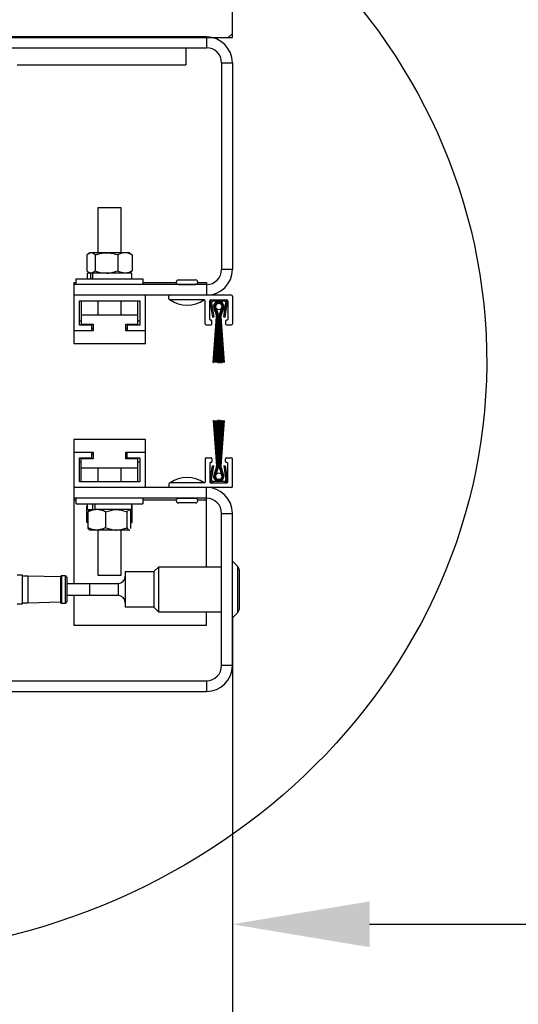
# Model space of a CAD drawing. Header units: inches. Extents: x 170 to 312, y 215 to 248.
# Tile 405 of 557: x 251.283 to 251.624, y 238.45 to 239.123. Entities that reach past the tile are written whole.
import ezdxf

# ---------------------------------------------------------------- set-up
doc = ezdxf.new("R2010")
doc.units = ezdxf.units.IN
doc.header["$LTSCALE"] = 0.25
doc.header["$MEASUREMENT"] = 0
for name, color, linetype in [('ANNOTATIONS', 1, 'Continuous'), ('DETAILS', 4, 'Continuous'), ('STANDARD MOTOR LH', 7, 'Continuous')]:
    doc.layers.add(name, color=color, linetype=linetype)
doc.styles.add('ARIAL', font='arial.ttf', dxfattribs={"height": 0.09375})
doc.dimstyles.new('STANDARD$0', dxfattribs={"dimtxt": 0.09375, "dimasz": 0.09375, "dimexe": 0.03125, "dimexo": 0.046875, "dimgap": 0.09, "dimtad": 0, "dimtih": 1, "dimtoh": 1, "dimdec": 4, "dimzin": 0, "dimdsep": 46, "dimtxsty": 'ARIAL', "dimcen": 0.09, "dimadec": 0, "dimazin": 0, "dimtfac": 1, "dimtdec": 4, "dimtofl": 0, "dimtmove": 0, "dimatfit": 1, "dimfxl": 1, "dimtolj": 1, "dimtzin": 0, "dimarcsym": 0})

# ---------------------------------------------------------------- blocks, each defined once
blk = doc.blocks.new('*D241')
at = {"layer": 'ANNOTATIONS', "color": 0, "lineweight": -2, "transparency": 16777216}
for p, q in [((250.92559, 238.73315), (250.92559, 238.35022)), ((251.42844, 238.71486), (251.42844, 238.35022)), ((251.01934, 238.3971), (251.06718, 238.3971)), ((251.33469, 238.3971), (251.30006, 238.3971))]:
    blk.add_line(p, q, dxfattribs=at)
at = {"layer": 'ANNOTATIONS', "color": 0, "transparency": 16777216}
for points in [[(251.01934, 238.41272), (251.01934, 238.38147), (250.92559, 238.3971)], [(251.33469, 238.41272), (251.33469, 238.38147), (251.42844, 238.3971)]]:
    blk.add_solid(points, dxfattribs=at)
at = {"layer": 'defpoints', "color": 0, "transparency": 16777216}
for p in [(250.92559, 238.78003), (251.42844, 238.76173), (251.42844, 238.3971)]:
    blk.add_point(p, dxfattribs=at)
at = {"layer": 'ANNOTATIONS', "color": 0, "transparency": 16777216, "insert": (251.18362, 238.3971), "char_height": 0.09375, "attachment_point": 5, "style": 'ARIAL'}
blk.add_mtext('\\A1;8"', dxfattribs=at)
blk = doc.blocks.new('*D236')
at = {"layer": 'ANNOTATIONS', "color": 0, "lineweight": -2, "transparency": 16777216}
for p, q in [((251.42844, 238.63474), (251.42845, 238.47362)), ((256.42844, 238.63484), (256.42845, 238.47372)), ((251.5222, 238.50487), (253.31211, 238.50491)), ((256.3347, 238.50497), (254.54478, 238.50493))]:
    blk.add_line(p, q, dxfattribs=at)
at = {"layer": 'ANNOTATIONS', "color": 0, "transparency": 16777216}
for points in [[(251.5222, 238.5205), (251.5222, 238.48925), (251.42845, 238.50487)], [(256.3347, 238.52059), (256.3347, 238.48934), (256.42845, 238.50497)]]:
    blk.add_solid(points, dxfattribs=at)
at = {"layer": 'defpoints', "color": 0, "transparency": 16777216}
for p in [(251.42844, 238.68161), (256.42844, 238.68171), (256.42845, 238.50497)]:
    blk.add_point(p, dxfattribs=at)
at = {"layer": 'ANNOTATIONS', "color": 0, "transparency": 16777216, "insert": (253.92845, 238.50492), "char_height": 0.09375, "attachment_point": 5, "style": 'ARIAL'}
blk.add_mtext('\\A1;OPENING WIDTH', dxfattribs=at)

msp = doc.modelspace()

# ---------------------------------------------------------------- hatches: boundary and pattern name
at = {"layer": 'STANDARD MOTOR LH'}
h = msp.add_hatch(dxfattribs=at)
h.set_pattern_fill('ANSI31', color=256, style=0)
h.set_pattern_definition([(45, (74.98444, -11.93033), (-0.08838835, 0.08838835), [])])
h.paths.add_polyline_path([(251.42844, 239.62629), (250.74094, 239.62629), (250.74094, 239.38909), (250.67684, 239.38909), (250.81891, 239.34219), (250.74094, 239.34219), (250.74094, 239.11067), (251.42844, 239.11067), (251.42844, 239.27317)])

# ---------------------------------------------------------------- linework, layer by layer
at = {"layer": 'DETAILS'}
msp.add_ellipse((251.15966, 238.88981), major_axis=(0.4425, -0.00305), ratio=0.919729, dxfattribs=at)
at = {"layer": 'STANDARD MOTOR LH'}
for p, q in [((251.42844, 239.11067), (251.42844, 239.62629)), ((250.74094, 239.11067), (251.42844, 239.11067)), ((251.41073, 239.11101), (250.92872, 239.11101)), ((251.41073, 239.11101), (251.41073, 239.10364)), ((250.95804, 239.10364), (251.41073, 239.10364)), ((251.39673, 239.10364), (251.39673, 239.09203)), ((251.28135, 239.09203), (251.39673, 239.09203)), ((251.42107, 239.0933), (251.42844, 239.0933)), ((251.42107, 239.0933), (251.42107, 238.95221)), ((251.42844, 239.0933), (251.42844, 238.95221)), ((251.33678, 238.9636), (251.33678, 238.99457)), ((251.33678, 238.99457), (251.35226, 238.99457)), ((251.35226, 238.99457), (251.35226, 238.9636)), ((251.32992, 238.96283), (251.33097, 238.9636)), ((251.35807, 238.9636), (251.33097, 238.9636)), ((251.35807, 238.9636), (251.35912, 238.96283)), ((251.32908, 238.96205), (251.32908, 238.95115)), ((251.33464, 238.96205), (251.33464, 238.95115)), ((251.35008, 238.96205), (251.35008, 238.95115)), ((251.35996, 238.96205), (251.35996, 238.95115)), ((251.32944, 238.94577), (251.32944, 238.94961)), ((251.33281, 238.94961), (251.32944, 238.94961)), ((251.33097, 238.94961), (251.32992, 238.95038)), ((251.3306, 238.94961), (251.3306, 238.94988)), ((251.33148, 238.94961), (251.33148, 238.94577)), ((251.33283, 238.94961), (251.33283, 238.94577)), ((251.3596, 238.94961), (251.33283, 238.94961)), ((251.35912, 238.95038), (251.35807, 238.94961)), ((251.35844, 238.94961), (251.35844, 238.94988)), ((251.3596, 238.94961), (251.3596, 238.94577)), ((251.42844, 238.95221), (251.42107, 238.95221)), ((251.32006, 238.94325), (251.32006, 238.90167)), ((251.32006, 238.94325), (251.32179, 238.94325)), ((251.32179, 238.94186), (251.32179, 238.94577)), ((251.32179, 238.94577), (251.36725, 238.94577)), ((251.36725, 238.94577), (251.36725, 238.94186)), ((251.36725, 238.94325), (251.39014, 238.94325)), ((251.39167, 238.94502), (251.40328, 238.94502)), ((251.40481, 238.94325), (251.41073, 238.94325)), ((251.41073, 238.94325), (251.41073, 238.93449)), ((251.41073, 238.94186), (251.32006, 238.94186)), ((251.39167, 238.94186), (251.39167, 238.94193)), ((251.39167, 238.94193), (251.40328, 238.94193)), ((251.40328, 238.94193), (251.40328, 238.94186)), ((251.42782, 238.93449), (251.32006, 238.93449)), ((251.3239, 238.91418), (251.3239, 238.93065)), ((251.3239, 238.93065), (251.36514, 238.93065)), ((251.32517, 238.93065), (251.32517, 238.91486)), ((251.33678, 238.92105), (251.33678, 238.93065)), ((251.35226, 238.93065), (251.35226, 238.92105)), ((251.36387, 238.91486), (251.36387, 238.93065)), ((251.36514, 238.93065), (251.36514, 238.91418)), ((251.36898, 238.90167), (251.36898, 238.93449)), ((251.38509, 238.93202), (251.38509, 238.93387)), ((251.40924, 238.9314), (251.38571, 238.9314)), ((251.40986, 238.91498), (251.40986, 238.93078)), ((251.41296, 238.91808), (251.41296, 238.93078)), ((251.41337, 238.92915), (251.41482, 238.91963)), ((251.41358, 238.9314), (251.42473, 238.9314)), ((251.41429, 238.92929), (251.41574, 238.91977)), ((251.42301, 238.93047), (251.4153, 238.93047)), ((251.42257, 238.91977), (251.42402, 238.92929)), ((251.42349, 238.91963), (251.42494, 238.92915)), ((251.42535, 238.93078), (251.42535, 238.91808)), ((251.42844, 238.93387), (251.42844, 238.91498)), ((251.4175, 238.92092), (251.41622, 238.92489)), ((251.41628, 238.92492), (251.41756, 238.92094)), ((251.41762, 238.92096), (251.41633, 238.92495)), ((251.41639, 238.92497), (251.41768, 238.92098)), ((251.41774, 238.921), (251.41645, 238.925)), ((251.4165, 238.92503), (251.4178, 238.92102)), ((251.41786, 238.92104), (251.41656, 238.92506)), ((251.41661, 238.92509), (251.41791, 238.92106)), ((251.41797, 238.92108), (251.41667, 238.92511)), ((251.41673, 238.92514), (251.41803, 238.92109)), ((251.41809, 238.92111), (251.41678, 238.92517)), ((251.41734, 238.92546), (251.41868, 238.9213)), ((251.41959, 238.9213), (251.42093, 238.92546)), ((251.42149, 238.92517), (251.42018, 238.92111)), ((251.42024, 238.92109), (251.42155, 238.92514)), ((251.4216, 238.92511), (251.4203, 238.92108)), ((251.42036, 238.92106), (251.42166, 238.92509)), ((251.42172, 238.92506), (251.42042, 238.92104)), ((251.42048, 238.92102), (251.42177, 238.92503)), ((251.42183, 238.925), (251.42054, 238.921)), ((251.4206, 238.92098), (251.42188, 238.92497)), ((251.42194, 238.92495), (251.42065, 238.92096)), ((251.42071, 238.92094), (251.422, 238.92492)), ((251.42205, 238.92489), (251.42077, 238.92092)), ((251.32517, 238.9169), (251.3239, 238.9169)), ((251.36387, 238.92105), (251.32517, 238.92105)), ((251.36514, 238.9169), (251.36387, 238.9169)), ((251.41389, 238.91746), (251.41358, 238.91746)), ((251.41451, 238.91498), (251.41451, 238.91684)), ((251.41482, 238.91963), (251.41574, 238.91977)), ((251.41537, 238.88866), (251.41768, 238.91978)), ((251.41774, 238.91978), (251.41545, 238.88866)), ((251.41603, 238.88866), (251.41781, 238.91978)), ((251.41787, 238.91978), (251.41611, 238.88866)), ((251.41669, 238.88866), (251.41793, 238.91978)), ((251.41799, 238.91978), (251.41677, 238.88866)), ((251.41735, 238.88866), (251.41805, 238.91978)), ((251.41811, 238.91978), (251.41743, 238.88866)), ((251.418, 238.88866), (251.41818, 238.91978)), ((251.41824, 238.91978), (251.41808, 238.88866)), ((251.4183, 238.88866), (251.4183, 238.91978)), ((251.41892, 238.91978), (251.41892, 238.88866)), ((251.41935, 238.88866), (251.41935, 238.91978)), ((251.41997, 238.91978), (251.41997, 238.88866)), ((251.42019, 238.88866), (251.42003, 238.91978)), ((251.4201, 238.91978), (251.42027, 238.88866)), ((251.42085, 238.88866), (251.42016, 238.91978)), ((251.42022, 238.91978), (251.42092, 238.88866)), ((251.4215, 238.88866), (251.42028, 238.91978)), ((251.42034, 238.91978), (251.42158, 238.88866)), ((251.42216, 238.88866), (251.42041, 238.91978)), ((251.42047, 238.91978), (251.42224, 238.88866)), ((251.42283, 238.88866), (251.42053, 238.91978)), ((251.42059, 238.91978), (251.4229, 238.88866)), ((251.42257, 238.91977), (251.42349, 238.91963)), ((251.4238, 238.91684), (251.4238, 238.91498)), ((251.42473, 238.91746), (251.42442, 238.91746)), ((251.33337, 238.91034), (251.32006, 238.91034)), ((251.33244, 238.91418), (251.3239, 238.91418)), ((251.32517, 238.91486), (251.33337, 238.91486)), ((251.33244, 238.91034), (251.33244, 238.91486)), ((251.33337, 238.91177), (251.33244, 238.91177)), ((251.33337, 238.91486), (251.33337, 238.91034)), ((251.35567, 238.91486), (251.36387, 238.91486)), ((251.35567, 238.91034), (251.35567, 238.91486)), ((251.3566, 238.91177), (251.35567, 238.91177)), ((251.36898, 238.91034), (251.35567, 238.91034)), ((251.3566, 238.91486), (251.3566, 238.91034)), ((251.36514, 238.91418), (251.3566, 238.91418)), ((251.41048, 238.91436), (251.41389, 238.91436)), ((251.42442, 238.91436), (251.42782, 238.91436)), ((251.32006, 238.90167), (251.36898, 238.90167)), ((251.41537, 238.88866), (251.41545, 238.88866)), ((251.41603, 238.88866), (251.41611, 238.88866)), ((251.41669, 238.88866), (251.41677, 238.88866)), ((251.41735, 238.88866), (251.41743, 238.88866)), ((251.418, 238.88866), (251.41808, 238.88866)), ((251.4183, 238.88866), (251.41892, 238.88866)), ((251.41935, 238.88866), (251.41997, 238.88866)), ((251.42019, 238.88866), (251.42027, 238.88866)), ((251.42085, 238.88866), (251.42092, 238.88866)), ((251.4215, 238.88866), (251.42158, 238.88866)), ((251.42216, 238.88866), (251.42224, 238.88866)), ((251.42283, 238.88866), (251.4229, 238.88866)), ((251.41537, 238.84908), (251.41545, 238.84908)), ((251.41537, 238.84908), (251.41768, 238.81796)), ((251.41774, 238.81796), (251.41545, 238.84908)), ((251.41603, 238.84908), (251.41611, 238.84908)), ((251.41603, 238.84908), (251.41781, 238.81796)), ((251.41787, 238.81796), (251.41611, 238.84908)), ((251.41669, 238.84908), (251.41677, 238.84908)), ((251.41669, 238.84908), (251.41793, 238.81796)), ((251.41799, 238.81796), (251.41677, 238.84908)), ((251.41735, 238.84908), (251.41743, 238.84908)), ((251.41735, 238.84908), (251.41805, 238.81796)), ((251.41811, 238.81796), (251.41743, 238.84908)), ((251.418, 238.84908), (251.41808, 238.84908)), ((251.418, 238.84908), (251.41818, 238.81796)), ((251.41824, 238.81796), (251.41808, 238.84908)), ((251.41892, 238.84908), (251.4183, 238.84908)), ((251.4183, 238.84908), (251.4183, 238.81796)), ((251.41892, 238.81796), (251.41892, 238.84908)), ((251.41935, 238.84908), (251.41935, 238.81796)), ((251.41997, 238.84908), (251.41935, 238.84908)), ((251.41997, 238.81796), (251.41997, 238.84908)), ((251.42019, 238.84908), (251.42003, 238.81796)), ((251.4201, 238.81796), (251.42027, 238.84908)), ((251.42085, 238.84908), (251.42016, 238.81796)), ((251.42019, 238.84908), (251.42027, 238.84908)), ((251.42022, 238.81796), (251.42092, 238.84908)), ((251.4215, 238.84908), (251.42028, 238.81796)), ((251.42034, 238.81796), (251.42158, 238.84908)), ((251.42216, 238.84908), (251.42041, 238.81796)), ((251.42047, 238.81796), (251.42224, 238.84908)), ((251.42283, 238.84908), (251.42053, 238.81796)), ((251.42059, 238.81796), (251.4229, 238.84908)), ((251.42085, 238.84908), (251.42092, 238.84908)), ((251.4215, 238.84908), (251.42158, 238.84908)), ((251.42216, 238.84908), (251.42224, 238.84908)), ((251.42283, 238.84908), (251.4229, 238.84908)), ((251.36898, 238.83608), (251.32006, 238.83608)), ((251.32006, 238.83608), (251.32006, 238.7376)), ((251.36898, 238.80325), (251.36898, 238.83608)), ((251.32006, 238.82741), (251.33337, 238.82741)), ((251.3239, 238.82357), (251.33244, 238.82357)), ((251.3239, 238.80709), (251.3239, 238.82357)), ((251.33337, 238.82289), (251.32517, 238.82289)), ((251.32517, 238.80709), (251.32517, 238.82289)), ((251.33244, 238.82289), (251.33244, 238.82741)), ((251.33244, 238.82597), (251.33337, 238.82597)), ((251.33337, 238.82741), (251.33337, 238.82289)), ((251.35567, 238.82289), (251.35567, 238.82741)), ((251.35567, 238.82741), (251.36898, 238.82741)), ((251.35567, 238.82597), (251.3566, 238.82597)), ((251.36387, 238.82289), (251.35567, 238.82289)), ((251.3566, 238.82289), (251.3566, 238.82741)), ((251.3566, 238.82357), (251.36514, 238.82357)), ((251.36387, 238.80709), (251.36387, 238.82289)), ((251.36514, 238.82357), (251.36514, 238.80709)), ((251.40986, 238.82276), (251.40986, 238.80697)), ((251.41048, 238.82338), (251.41389, 238.82338)), ((251.41451, 238.82276), (251.41451, 238.8209)), ((251.4238, 238.8209), (251.4238, 238.82276)), ((251.42442, 238.82338), (251.42782, 238.82338)), ((251.42844, 238.80387), (251.42844, 238.82276)), ((251.3239, 238.82085), (251.32517, 238.82085)), ((251.32517, 238.81669), (251.36387, 238.81669)), ((251.33678, 238.80709), (251.33678, 238.81669)), ((251.35226, 238.81669), (251.35226, 238.80709)), ((251.36387, 238.82085), (251.36514, 238.82085)), ((251.41296, 238.81967), (251.41296, 238.80697)), ((251.41337, 238.8086), (251.41482, 238.81812)), ((251.41389, 238.82028), (251.41358, 238.82028)), ((251.41429, 238.80846), (251.41574, 238.81798)), ((251.41482, 238.81812), (251.41574, 238.81798)), ((251.4175, 238.81682), (251.41622, 238.81286)), ((251.41628, 238.81283), (251.41756, 238.8168)), ((251.41762, 238.81678), (251.41633, 238.8128)), ((251.41639, 238.81277), (251.41768, 238.81677)), ((251.41774, 238.81675), (251.41645, 238.81274)), ((251.4165, 238.81272), (251.4178, 238.81673)), ((251.41786, 238.81671), (251.41656, 238.81269)), ((251.41661, 238.81266), (251.41791, 238.81669)), ((251.41797, 238.81667), (251.41667, 238.81263)), ((251.41673, 238.8126), (251.41803, 238.81665)), ((251.41809, 238.81663), (251.41678, 238.81258)), ((251.41734, 238.81229), (251.41868, 238.81644)), ((251.41959, 238.81644), (251.42093, 238.81229)), ((251.42149, 238.81258), (251.42018, 238.81663)), ((251.42024, 238.81665), (251.42155, 238.8126)), ((251.4216, 238.81263), (251.4203, 238.81667)), ((251.42036, 238.81669), (251.42166, 238.81266)), ((251.42172, 238.81269), (251.42042, 238.81671)), ((251.42048, 238.81673), (251.42177, 238.81272)), ((251.42183, 238.81274), (251.42054, 238.81675)), ((251.4206, 238.81677), (251.42188, 238.81277)), ((251.42194, 238.8128), (251.42065, 238.81678)), ((251.42071, 238.8168), (251.422, 238.81283)), ((251.42205, 238.81286), (251.42077, 238.81682)), ((251.42257, 238.81798), (251.42349, 238.81812)), ((251.42257, 238.81798), (251.42402, 238.80846)), ((251.42349, 238.81812), (251.42494, 238.8086)), ((251.42473, 238.82028), (251.42442, 238.82028)), ((251.42535, 238.80697), (251.42535, 238.81967)), ((251.42782, 238.80325), (251.32006, 238.80325)), ((251.36514, 238.80709), (251.3239, 238.80709)), ((251.38509, 238.80573), (251.38509, 238.80387)), ((251.40924, 238.80635), (251.38571, 238.80635)), ((251.41073, 238.74906), (251.41073, 238.80325)), ((251.41358, 238.80635), (251.42473, 238.80635)), ((251.42301, 238.80728), (251.4153, 238.80728)), ((251.41073, 238.79588), (251.32006, 238.79588)), ((251.32179, 238.7945), (251.32006, 238.7945)), ((251.32179, 238.79198), (251.32179, 238.79588)), ((251.36725, 238.79588), (251.36725, 238.79198)), ((251.39014, 238.7945), (251.36725, 238.7945)), ((251.39167, 238.79582), (251.39167, 238.79588)), ((251.40328, 238.79582), (251.39167, 238.79582)), ((251.40328, 238.79588), (251.40328, 238.79582)), ((251.41073, 238.7945), (251.40481, 238.7945)), ((251.32179, 238.79198), (251.36725, 238.79198)), ((251.32898, 238.79049), (251.32974, 238.7909)), ((251.32898, 238.77959), (251.32898, 238.79049)), ((251.32944, 238.78814), (251.32944, 238.79198)), ((251.32944, 238.78814), (251.33402, 238.78814)), ((251.33066, 238.78791), (251.33097, 238.78814)), ((251.33301, 238.78814), (251.33301, 238.79198)), ((251.3596, 238.78814), (251.33418, 238.78814)), ((251.33468, 238.78814), (251.33468, 238.79198)), ((251.35807, 238.78814), (251.35838, 238.78791)), ((251.36007, 238.79049), (251.3593, 238.7909)), ((251.3596, 238.79198), (251.3596, 238.78814)), ((251.3596, 238.79077), (251.36007, 238.79049)), ((251.36007, 238.77959), (251.36007, 238.79049)), ((251.40328, 238.79272), (251.39167, 238.79272)), ((251.32986, 238.77569), (251.32986, 238.78659)), ((251.34191, 238.77569), (251.34191, 238.78659)), ((251.35658, 238.77569), (251.35658, 238.78659)), ((251.35918, 238.77569), (251.35918, 238.78659)), ((251.42107, 238.78554), (251.42844, 238.78554)), ((251.42107, 238.68161), (251.42107, 238.78554)), ((251.42844, 238.68161), (251.42844, 238.78554)), ((251.32898, 238.77959), (251.32974, 238.77919)), ((251.32986, 238.77887), (251.32963, 238.77904)), ((251.33097, 238.77414), (251.33066, 238.77438)), ((251.35807, 238.77414), (251.33097, 238.77414)), ((251.33678, 238.74318), (251.33678, 238.77414)), ((251.35226, 238.77414), (251.35226, 238.74318)), ((251.35788, 238.77414), (251.35826, 238.77455)), ((251.35838, 238.77438), (251.35807, 238.77414)), ((251.35942, 238.77904), (251.35918, 238.77887)), ((251.36007, 238.77959), (251.3593, 238.77919)), ((251.3748, 238.74577), (251.37809, 238.74906)), ((251.37809, 238.74906), (251.42107, 238.74906)), ((251.37809, 238.71809), (251.37809, 238.74906)), ((251.42844, 238.75296), (251.43189, 238.74951)), ((251.43189, 238.74951), (251.43189, 238.71764)), ((251.28135, 238.74358), (251.28495, 238.74358)), ((251.28495, 238.74358), (251.28495, 238.72357)), ((251.28495, 238.74296), (251.28879, 238.74296)), ((251.28879, 238.74296), (251.31102, 238.74233)), ((251.28879, 238.74296), (251.28879, 238.72419)), ((251.31102, 238.74233), (251.31177, 238.74308)), ((251.31102, 238.74233), (251.31102, 238.72482)), ((251.31177, 238.74308), (251.31418, 238.74308)), ((251.31177, 238.74308), (251.31177, 238.72407)), ((251.31418, 238.74308), (251.31542, 238.74184)), ((251.31418, 238.74308), (251.31418, 238.72407)), ((251.31542, 238.74184), (251.31542, 238.72531)), ((251.35226, 238.74318), (251.33678, 238.74318)), ((251.35529, 238.74577), (251.3748, 238.74577)), ((251.35529, 238.74577), (251.35529, 238.72138)), ((251.3748, 238.74577), (251.3748, 238.72138)), ((251.43332, 238.72109), (251.43332, 238.74606)), ((251.31542, 238.7376), (251.33091, 238.7376)), ((251.33068, 238.73775), (251.33068, 238.7376)), ((251.33091, 238.73772), (251.35041, 238.73772)), ((251.33091, 238.73772), (251.33091, 238.72943)), ((251.35041, 238.73772), (251.35041, 238.72943)), ((251.33091, 238.72955), (251.31542, 238.72955)), ((251.32006, 238.72955), (251.32006, 238.70917)), ((251.35041, 238.72943), (251.33091, 238.72943)), ((251.28495, 238.72357), (251.28135, 238.72357)), ((251.28879, 238.72419), (251.28495, 238.72419)), ((251.31102, 238.72482), (251.28879, 238.72419)), ((251.31177, 238.72407), (251.31102, 238.72482)), ((251.31418, 238.72407), (251.31177, 238.72407)), ((251.31542, 238.72531), (251.31418, 238.72407)), ((251.3748, 238.72138), (251.35529, 238.72138)), ((251.37809, 238.71809), (251.3748, 238.72138)), ((251.42107, 238.71809), (251.37809, 238.71809)), ((251.41073, 238.70917), (251.41073, 238.71809)), ((251.43189, 238.71764), (251.42844, 238.71419)), ((251.32006, 238.70917), (251.41073, 238.70917)), ((251.42844, 238.68161), (251.42107, 238.68161)), ((250.95067, 238.67127), (251.41073, 238.67127)), ((251.41073, 238.67127), (251.41073, 238.6639)), ((250.9407, 238.6639), (251.41073, 238.6639))]:
    msp.add_line(p, q, dxfattribs=at)
for centre in [(251.41914, 238.92687), (251.41914, 238.81088)]:
    msp.add_circle(centre, 0.00226, dxfattribs=at)
for centre, radius, start, end in [((251.41073, 239.0933), 0.01771, 0, 90), ((251.41073, 239.0933), 0.01034, 0, 90), ((251.41073, 238.95221), 0.01771, 270, 0), ((251.41073, 238.95221), 0.01034, 270, 0), ((251.39167, 238.94347), 0.00155, 90, 270), ((251.40328, 238.94347), 0.00155, 270, 90), ((251.38571, 238.93387), 0.000619, 90, 180), ((251.38571, 238.93202), 0.000619, 180, 270), ((251.39747, 238.94768), 0.02, 234.51066, 305.48934), ((251.40924, 238.93078), 0.000619, 0, 90), ((251.41358, 238.93078), 0.000619, 90, 180), ((251.4153, 238.92944), 0.00195, 90, 188.65121), ((251.4153, 238.92944), 0.00102, 90, 188.65121), ((251.41914, 238.92687), 0.00352, 325.87014, 214.12986), ((251.41914, 238.92687), 0.00346, 325.72454, 214.27546), ((251.41914, 238.92687), 0.0034, 325.57496, 214.42504), ((251.41914, 238.92687), 0.00334, 325.4212, 214.5788), ((251.41914, 238.92687), 0.00328, 325.26307, 214.73693), ((251.41914, 238.92687), 0.00321, 325.10036, 214.89964), ((251.41914, 238.92687), 0.00315, 324.93284, 215.06716), ((251.41914, 238.92687), 0.00309, 324.76027, 215.23973), ((251.41914, 238.92687), 0.00303, 324.58238, 215.41762), ((251.41914, 238.92687), 0.00297, 324.39891, 215.60109), ((251.41914, 238.92687), 0.0029, 324.20956, 215.79044), ((251.41914, 238.92687), 0.00228, 321.90656, 218.09344), ((251.42301, 238.92944), 0.00195, 351.34879, 90), ((251.42301, 238.92944), 0.00102, 351.34879, 90), ((251.42473, 238.93078), 0.000619, 0, 90), ((251.42782, 238.93387), 0.000619, 0, 90), ((251.41358, 238.91808), 0.000619, 180, 270), ((251.41389, 238.91684), 0.000619, 0, 90), ((251.41397, 238.91978), 0.00372, 0, 17.89522), ((251.41397, 238.91978), 0.00378, 0, 17.89522), ((251.41397, 238.91978), 0.00384, 0, 17.89522), ((251.41397, 238.91978), 0.0039, 0, 17.89522), ((251.41397, 238.91978), 0.00396, 0, 17.89522), ((251.41397, 238.91978), 0.00403, 0, 17.89522), ((251.41397, 238.91978), 0.00409, 0, 17.89522), ((251.41397, 238.91978), 0.00415, 0, 17.89522), ((251.41397, 238.91978), 0.00421, 0, 17.89522), ((251.41397, 238.91978), 0.00427, 0, 17.89522), ((251.41397, 238.91978), 0.00434, 0, 17.89522), ((251.41397, 238.91978), 0.00495, 0, 17.89522), ((251.42431, 238.91978), 0.00495, 162.10478, 180), ((251.42431, 238.91978), 0.00434, 162.10478, 180), ((251.42431, 238.91978), 0.00427, 162.10478, 180), ((251.42431, 238.91978), 0.00421, 162.10478, 180), ((251.42431, 238.91978), 0.00415, 162.10478, 180), ((251.42431, 238.91978), 0.00409, 162.10478, 180), ((251.42431, 238.91978), 0.00403, 162.10478, 180), ((251.42431, 238.91978), 0.00396, 162.10478, 180), ((251.42431, 238.91978), 0.0039, 162.10478, 180), ((251.42431, 238.91978), 0.00384, 162.10478, 180), ((251.42431, 238.91978), 0.00378, 162.10478, 180), ((251.42431, 238.91978), 0.00372, 162.10478, 180), ((251.42442, 238.91684), 0.000619, 90, 180), ((251.42473, 238.91808), 0.000619, 270, 0), ((251.41048, 238.91498), 0.000619, 180, 270), ((251.41389, 238.91498), 0.000619, 270, 0), ((251.42442, 238.91498), 0.000619, 180, 270), ((251.42782, 238.91498), 0.000619, 270, 0), ((251.41048, 238.82276), 0.000619, 90, 180), ((251.41389, 238.82276), 0.000619, 0, 90), ((251.42442, 238.82276), 0.000619, 90, 180), ((251.42782, 238.82276), 0.000619, 0, 90), ((251.41358, 238.81967), 0.000619, 90, 180), ((251.41389, 238.8209), 0.000619, 270, 0), ((251.41397, 238.81796), 0.00372, 342.10478, 0), ((251.41397, 238.81796), 0.00378, 342.10478, 0), ((251.41397, 238.81796), 0.00384, 342.10478, 0), ((251.41397, 238.81796), 0.0039, 342.10478, 0), ((251.41397, 238.81796), 0.00396, 342.10478, 0), ((251.41397, 238.81796), 0.00403, 342.10478, 0), ((251.41397, 238.81796), 0.00409, 342.10478, 0), ((251.41397, 238.81796), 0.00415, 342.10478, 0), ((251.41397, 238.81796), 0.00421, 342.10478, 0), ((251.41397, 238.81796), 0.00427, 342.10478, 0), ((251.41397, 238.81796), 0.00434, 342.10478, 0), ((251.41397, 238.81796), 0.00495, 342.10478, 0), ((251.42431, 238.81796), 0.00495, 180, 197.89522), ((251.42431, 238.81796), 0.00434, 180, 197.89522), ((251.42431, 238.81796), 0.00427, 180, 197.89522), ((251.42431, 238.81796), 0.00421, 180, 197.89522), ((251.42431, 238.81796), 0.00415, 180, 197.89522), ((251.42431, 238.81796), 0.00409, 180, 197.89522), ((251.42431, 238.81796), 0.00403, 180, 197.89522), ((251.42431, 238.81796), 0.00396, 180, 197.89522), ((251.42431, 238.81796), 0.0039, 180, 197.89522), ((251.42431, 238.81796), 0.00384, 180, 197.89522), ((251.42431, 238.81796), 0.00378, 180, 197.89522), ((251.42431, 238.81796), 0.00372, 180, 197.89522), ((251.42442, 238.8209), 0.000619, 180, 270), ((251.42473, 238.81967), 0.000619, 0, 90), ((251.39747, 238.79006), 0.02, 54.51066, 125.48934), ((251.4153, 238.8083), 0.00195, 171.34879, 270), ((251.4153, 238.8083), 0.00102, 171.34879, 270), ((251.41914, 238.81088), 0.00352, 145.87014, 34.12986), ((251.41914, 238.81088), 0.00346, 145.72454, 34.27546), ((251.41914, 238.81088), 0.0034, 145.57496, 34.42504), ((251.41914, 238.81088), 0.00334, 145.4212, 34.5788), ((251.41914, 238.81088), 0.00328, 145.26307, 34.73693), ((251.41914, 238.81088), 0.00321, 145.10036, 34.89964), ((251.41914, 238.81088), 0.00315, 144.93284, 35.06716), ((251.41914, 238.81088), 0.00309, 144.76027, 35.23973), ((251.41914, 238.81088), 0.00303, 144.58238, 35.41762), ((251.41914, 238.81088), 0.00297, 144.39891, 35.60109), ((251.41914, 238.81088), 0.0029, 144.20956, 35.79044), ((251.41914, 238.81088), 0.00228, 141.90656, 38.09344), ((251.42301, 238.8083), 0.00195, 270, 8.65121), ((251.42301, 238.8083), 0.00102, 270, 8.65121), ((251.38571, 238.80573), 0.000619, 90, 180), ((251.38571, 238.80387), 0.000619, 180, 270), ((251.40924, 238.80697), 0.000619, 270, 0), ((251.41073, 238.78554), 0.01771, 0, 90), ((251.41358, 238.80697), 0.000619, 180, 270), ((251.42473, 238.80697), 0.000619, 270, 0), ((251.42782, 238.80387), 0.000619, 270, 0), ((251.39167, 238.79427), 0.00155, 90, 270), ((251.40328, 238.79427), 0.00155, 270, 90), ((251.41073, 238.78554), 0.01034, 0, 90), ((251.42844, 238.74606), 0.00488, 0, 45), ((251.35041, 238.7426), 0.00488, 270, 0), ((251.35041, 238.72455), 0.00488, 0, 90), ((251.42844, 238.72109), 0.00488, 315, 0), ((251.41073, 238.68161), 0.01034, 270, 0), ((251.41073, 238.68161), 0.01771, 270, 0)]:
    msp.add_arc(centre, radius, start, end, dxfattribs=at)
for points, knots in [([(251.33186, 238.9636), (251.33103, 238.96336), (251.33008, 238.96308), (251.32919, 238.96217), (251.32908, 238.96205)], [0, 0, 0, 0, 0.872228, 1, 1, 1, 1]), ([(251.33464, 238.96205), (251.33378, 238.96279), (251.33287, 238.96358), (251.33192, 238.9636), (251.33186, 238.9636)], [0, 0, 0, 0, 0.932064, 1, 1, 1, 1]), ([(251.33464, 238.96205), (251.33529, 238.96229), (251.33777, 238.96319), (251.34041, 238.96343), (251.34236, 238.9636)], [0, 0, 0, 0, 0.262092, 1, 1, 1, 1]), ([(251.34236, 238.9636), (251.34286, 238.96359), (251.34549, 238.96353), (251.34803, 238.96271), (251.35008, 238.96205)], [0, 0, 0, 0, 0.1896638, 1, 1, 1, 1]), ([(251.35502, 238.9636), (251.35355, 238.96336), (251.35186, 238.96308), (251.35028, 238.96217), (251.35008, 238.96205)], [0, 0, 0, 0, 0.872228, 1, 1, 1, 1]), ([(251.35996, 238.96205), (251.35845, 238.96279), (251.35682, 238.96358), (251.35514, 238.9636), (251.35502, 238.9636)], [0, 0, 0, 0, 0.932064, 1, 1, 1, 1]), ([(251.35902, 238.96269), (251.35922, 238.96262), (251.35955, 238.96251), (251.35985, 238.96218), (251.35996, 238.96205)], [0, 0, 0, 0, 0.627771, 1, 1, 1, 1]), ([(251.33186, 238.94961), (251.33103, 238.94985), (251.33008, 238.95013), (251.32919, 238.95104), (251.32908, 238.95115)], [0, 0, 0, 0, 0.8722285, 1, 1, 1, 1]), ([(251.33464, 238.95115), (251.33378, 238.95042), (251.33287, 238.94963), (251.33192, 238.94961), (251.33186, 238.94961)], [0, 0, 0, 0, 0.932064, 1, 1, 1, 1]), ([(251.33464, 238.95115), (251.33529, 238.95092), (251.33777, 238.95002), (251.34041, 238.94978), (251.34236, 238.94961)], [0, 0, 0, 0, 0.2620915, 1, 1, 1, 1]), ([(251.34236, 238.94961), (251.34286, 238.94962), (251.34549, 238.94968), (251.34803, 238.95049), (251.35008, 238.95115)], [0, 0, 0, 0, 0.189664, 1, 1, 1, 1]), ([(251.35502, 238.94961), (251.35355, 238.94985), (251.35186, 238.95013), (251.35028, 238.95104), (251.35008, 238.95115)], [0, 0, 0, 0, 0.8722285, 1, 1, 1, 1]), ([(251.35996, 238.95115), (251.35845, 238.95042), (251.35682, 238.94963), (251.35514, 238.94961), (251.35502, 238.94961)], [0, 0, 0, 0, 0.932064, 1, 1, 1, 1]), ([(251.35902, 238.95052), (251.35922, 238.95059), (251.35955, 238.9507), (251.35985, 238.95103), (251.35996, 238.95115)], [0, 0, 0, 0, 0.627771, 1, 1, 1, 1]), ([(251.33589, 238.78814), (251.3355, 238.78813), (251.33344, 238.78807), (251.33146, 238.78725), (251.32986, 238.78659)], [0, 0, 0, 0, 0.189664, 1, 1, 1, 1]), ([(251.33078, 238.78774), (251.33052, 238.78757), (251.33021, 238.78736), (251.32991, 238.78671), (251.32986, 238.78659)], [0, 0, 0, 0, 0.820091, 1, 1, 1, 1]), ([(251.34191, 238.78659), (251.34141, 238.78683), (251.33947, 238.78772), (251.33741, 238.78796), (251.33589, 238.78814)], [0, 0, 0, 0, 0.262092, 1, 1, 1, 1]), ([(251.34191, 238.78659), (251.34417, 238.78733), (251.34658, 238.78812), (251.34908, 238.78814), (251.34925, 238.78814)], [0, 0, 0, 0, 0.932064, 1, 1, 1, 1]), ([(251.34925, 238.78814), (251.35143, 238.7879), (251.35393, 238.78762), (251.35628, 238.78671), (251.35658, 238.78659)], [0, 0, 0, 0, 0.872228, 1, 1, 1, 1]), ([(251.35658, 238.78659), (251.35698, 238.78733), (251.35741, 238.78812), (251.35785, 238.78814), (251.35788, 238.78814)], [0, 0, 0, 0, 0.932064, 1, 1, 1, 1]), ([(251.35826, 238.78774), (251.35852, 238.78757), (251.35883, 238.78736), (251.35913, 238.78671), (251.35918, 238.78659)], [0, 0, 0, 0, 0.820091, 1, 1, 1, 1]), ([(251.33589, 238.77414), (251.3355, 238.77415), (251.33344, 238.77422), (251.33146, 238.77503), (251.32986, 238.77569)], [0, 0, 0, 0, 0.189664, 1, 1, 1, 1]), ([(251.33078, 238.77455), (251.33052, 238.77471), (251.33021, 238.77492), (251.32991, 238.77557), (251.32986, 238.77569)], [0, 0, 0, 0, 0.820091, 1, 1, 1, 1]), ([(251.34191, 238.77569), (251.34141, 238.77546), (251.33947, 238.77456), (251.33741, 238.77432), (251.33589, 238.77414)], [0, 0, 0, 0, 0.2620915, 1, 1, 1, 1]), ([(251.34191, 238.77569), (251.34417, 238.77496), (251.34658, 238.77417), (251.34908, 238.77414), (251.34925, 238.77414)], [0, 0, 0, 0, 0.932064, 1, 1, 1, 1]), ([(251.34925, 238.77414), (251.35143, 238.77439), (251.35393, 238.77466), (251.35628, 238.77558), (251.35658, 238.77569)], [0, 0, 0, 0, 0.872228, 1, 1, 1, 1]), ([(251.35658, 238.77569), (251.35698, 238.77496), (251.35741, 238.77417), (251.35785, 238.77414), (251.35788, 238.77414)], [0, 0, 0, 0, 0.9320645, 1, 1, 1, 1]), ([(251.35884, 238.77517), (251.3589, 238.77521), (251.35902, 238.77531), (251.35913, 238.77557), (251.35918, 238.77569)], [0, 0, 0, 0, 0.513867, 1, 1, 1, 1]), ([(251.35918, 238.77916), (251.35929, 238.77919), (251.35959, 238.77926), (251.35988, 238.77946), (251.36007, 238.77959)], [0, 0, 0, 0, 0.342395, 1, 1, 1, 1])]:
    msp.add_open_spline(points, degree=3, knots=knots, dxfattribs=at)

# ---------------------------------------------------------------- dimensions: what is measured, and where the dimension line sits
at = {"layer": 'ANNOTATIONS'}
dim = msp.add_linear_dim(base=(251.42844, 238.3971), p1=(250.92559, 238.78003), p2=(251.42844, 238.76173), text='8"', dimstyle='STANDARD$0', override={"dimexe": 0.046875, "dimgap": 0.0625, "dimlunit": 4, "dimcen": 0.089844, "dimfxl": 0.18, "dimfrac": 2}, dxfattribs=at)
dim.commit()
dim.dimension.update_dxf_attribs({"geometry": '*D241', "text_midpoint": (251.18362, 238.3971), "dimtype": 160})
dim = msp.add_aligned_dim(p1=(251.42844, 238.68161), p2=(256.42844, 238.68171), distance=-0.17674, text='OPENING WIDTH', dimstyle='STANDARD$0', dxfattribs=at)
dim.commit()
dim.dimension.update_dxf_attribs({"geometry": '*D236', "text_midpoint": (253.92845, 238.50492)})

doc.saveas('drawing.dxf')
